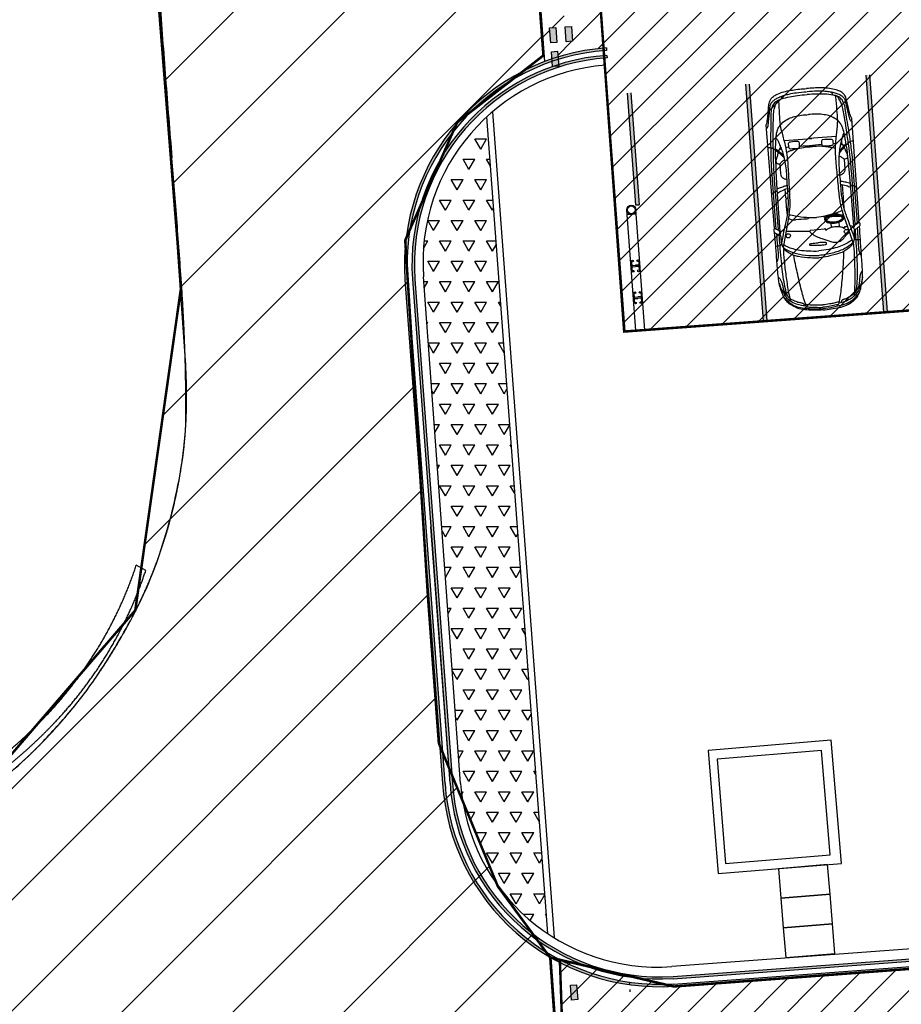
# Model space of a CAD drawing. Header units: millimetres. Extents: x 573132 to 957048, y 21042 to 318066.
# Tile 384 of 425: x 798397 to 816224, y 194707 to 214611. Entities that reach past the tile are written whole.
import ezdxf

# ---------------------------------------------------------------- set-up
doc = ezdxf.new("R2010")
doc.units = ezdxf.units.MM
doc.header["$LTSCALE"] = 2000
doc.linetypes.add('ECL-001', pattern=[100, 50, 0, 50])
for name, color, linetype in [('_NIBSC_A site plan', 7, 'Continuous'), ('_NIBSC_A-kerb', 7, 'Continuous'), ('_NIBSC_A_parking-bays', 7, 'Continuous'), ('_NIBSC_FM trees 3metre zone', 210, 'Continuous'), ('cad-block.com', 7, 'Continuous'), ('Cars', 7, 'Continuous'), ('Give way road marking', 7, 'Continuous')]:
    doc.layers.add(name, color=color, linetype=linetype)

# ---------------------------------------------------------------- blocks, each defined once
blk = doc.blocks.new('A$C242571DA')
for p, q in [((1638, 1619), (1625, 1632)), ((1625, 1632), (1660, 1632)), ((1638, 1619), (2503, 1619)), ((1660, 1548), (1638, 1619)), ((1660, 1632), (1714, 1733)), ((1682, 1652), (2695, 1655)), ((1700, 1699), (2985, 1696)), ((1714, 1733), (3817, 1740)), ((2503, 1619), (2862, 1608)), ((1317, 1580), (1910, 1425)), ((1644, 1489), (1610, 1020)), ((2312, 1454), (2501, 1457)), ((3007, 1527), (2808, 1525)), ((3475, 1401), (3475, 843)), ((4315, 1398), (4377, 1370)), ((1626, 1007), (1633, 720)), ((3475, 346), (3475, 904)), ((1740, 585), (1649, 587)), ((1746, 421), (1649, 421)), ((1317, 167), (1910, 322)), ((2312, 292), (2501, 290)), ((3007, 220), (2808, 222)), ((4315, 349), (4377, 376)), ((1638, 128), (1625, 115)), ((1625, 115), (1660, 115)), ((1660, 199), (1638, 128)), ((1638, 128), (2503, 128)), ((1660, 115), (1714, 14)), ((1682, 95), (2695, 91)), ((1700, 47), (2985, 51)), ((1714, 14), (3817, 7)), ((2503, 128), (2862, 139))]:
    blk.add_line(p, q)
for centre in [(1546, 1463), (1546, 284)]:
    blk.add_ellipse(centre, major_axis=(0, 42.9), ratio=0.983266, start_param=4.712389, end_param=10.995574)
for points, knots in [([(0, 873), (0, 928), (16, 1089), (26, 1310), (121, 1476), (189, 1569), (273, 1623), (370, 1666), (483, 1695), (561, 1715), (605, 1716)], [0, 0, 0, 0, 0.16039, 0.479033, 0.632967, 0.722015, 0.817474, 0.927562, 1.03733, 1.167094, 1.167094, 1.167094, 1.167094]), ([(311, 1637), (282, 1614), (230, 1570), (149, 1486), (85, 1361), (60, 1219), (33, 1054), (25, 945), (25, 873)], [0, 0, 0, 0, 0.1095129, 0.2035347, 0.3452507, 0.5161382, 0.6275464, 0.8383798, 0.8383798, 0.8383798, 0.8383798]), ([(605, 1716), (546, 1714), (449, 1665), (321, 1611), (225, 1521), (147, 1391), (122, 1275), (114, 1209)], [0, 0, 0, 0, 0.1772572, 0.3124951, 0.4151678, 0.5597243, 0.7575412, 0.7575412, 0.7575412, 0.7575412]), ([(427, 1657), (429, 1647), (427, 1625), (400, 1617), (368, 1594), (328, 1565), (272, 1524), (237, 1452), (196, 1377), (184, 1315), (170, 1280), (157, 1254), (133, 1244), (119, 1243)], [0, 0, 0, 0, 0.0304541, 0.0502818, 0.0786089, 0.1479133, 0.1986294, 0.2831705, 0.3780326, 0.4523267, 0.4667809, 0.4902599, 0.5347198, 0.5347198, 0.5347198, 0.5347198]), ([(324, 1558), (345, 1572), (400, 1585), (516, 1607), (680, 1626), (885, 1636), (1117, 1642), (1346, 1644), (1505, 1645), (1574, 1646)], [0, 0, 0, 0, 0.076148, 0.165903, 0.355672, 0.569871, 0.782325, 1.050047, 1.257936, 1.257936, 1.257936, 1.257936]), ([(723, 1727), (721, 1715), (694, 1690), (643, 1672), (574, 1655), (508, 1647), (455, 1635), (429, 1627), (417, 1624)], [0, 0, 0, 0, 0.034703, 0.0959761, 0.1659336, 0.2471559, 0.2929944, 0.3295918, 0.3295918, 0.3295918, 0.3295918]), ([(605, 1716), (642, 1723), (789, 1729), (1039, 1732), (1344, 1730), (1542, 1733), (1634, 1734)], [0, 0, 0, 0, 0.114897, 0.437061, 0.754269, 1.029686, 1.029686, 1.029686, 1.029686]), ([(1044, 1729), (1049, 1718), (1081, 1704), (1139, 1688), (1238, 1686), (1395, 1691), (1522, 1692), (1601, 1693)], [0, 0, 0, 0, 0.0364992, 0.0923739, 0.1867837, 0.3273982, 0.5667068, 0.5667068, 0.5667068, 0.5667068]), ([(1555, 1618), (1528, 1618), (1473, 1620), (1393, 1609), (1318, 1591), (1249, 1545), (1201, 1467), (1143, 1386), (1105, 1240), (1076, 1072), (1056, 932), (1056, 873)], [0, 0, 0, 0, 0.082256, 0.165174, 0.241383, 0.30939, 0.405348, 0.511507, 0.603349, 0.843635, 1.017671, 1.017671, 1.017671, 1.017671]), ([(1357, 1732), (1357, 1713), (1360, 1679), (1364, 1630), (1383, 1614), (1391, 1607)], [0, 0, 0, 0, 1.462159, 2.651105, 3.386321, 3.386321, 3.386321, 3.386321]), ([(3536, 1563), (3520, 1551), (3484, 1526), (3408, 1511), (3323, 1473), (3208, 1445), (3073, 1422), (2867, 1405), (2626, 1413), (2397, 1411), (2201, 1417), (2001, 1438), (1732, 1526), (1528, 1579), (1408, 1611)], [0, 0, 0, 0, 0.05975, 0.126928, 0.230034, 0.336675, 0.482225, 0.641324, 0.954906, 1.203173, 1.330375, 1.542773, 1.802261, 2.175545, 2.175545, 2.175545, 2.175545]), ([(1574, 1646), (1573, 1638), (1574, 1622), (1560, 1619), (1555, 1618)], [0, 0, 0, 0, 0.02274132, 0.03717479, 0.03717479, 0.03717479, 0.03717479]), ([(1714, 1733), (1708, 1738), (1683, 1753), (1629, 1741), (1606, 1691), (1562, 1652), (1594, 1610), (1628, 1608), (1638, 1619)], [0, 0, 0, 0, 0.024864, 0.0846267, 0.1362471, 0.1900683, 0.2245199, 0.2681841, 0.2681841, 0.2681841, 0.2681841]), ([(2415, 1735), (2425, 1723), (2447, 1699), (2461, 1658), (2468, 1629), (2468, 1616)], [1.808086, 1.808086, 1.808086, 1.808086, 2.918874, 4.131288, 5.10151, 5.10151, 5.10151, 5.10151]), ([(2424, 1619), (2442, 1590), (2464, 1519), (2495, 1451), (2502, 1411)], [0, 0, 0, 0, 0.1000351, 0.2184418, 0.2184418, 0.2184418, 0.2184418]), ([(2508, 1618), (2521, 1588), (2537, 1527), (2560, 1458), (2563, 1421), (2564, 1411)], [0, 0, 0, 0, 2.528586, 4.711885, 5.408215, 5.408215, 5.408215, 5.408215]), ([(2695, 1655), (2830, 1655), (3041, 1651), (3351, 1631), (3527, 1623), (3627, 1612)], [0, 0, 0, 0, 0.4042759, 0.6333827, 0.9326252, 0.9326252, 0.9326252, 0.9326252]), ([(2862, 1608), (2921, 1607), (3047, 1601), (3191, 1602), (3357, 1584), (3498, 1571), (3623, 1549), (3664, 1533)], [0, 0, 0, 0, 0.1783018, 0.3787173, 0.431954, 0.6762374, 0.8077184, 0.8077184, 0.8077184, 0.8077184]), ([(2985, 1696), (3051, 1696), (3172, 1691), (3367, 1678), (3575, 1664), (3788, 1644), (3968, 1628), (4104, 1617), (4204, 1578), (4272, 1519), (4301, 1452), (4342, 1305), (4362, 1111), (4367, 937), (4367, 873)], [0, 0, 0, 0, 0.198873, 0.363323, 0.587433, 0.823543, 1.004622, 1.129816, 1.230113, 1.320655, 1.388577, 1.443334, 1.771447, 1.958652, 1.958652, 1.958652, 1.958652]), ([(3248, 1545), (3227, 1550), (3176, 1562), (3114, 1593), (3053, 1605), (3010, 1579), (3010, 1545), (3010, 1516), (3034, 1500), (3053, 1465), (3079, 1444), (3084, 1424)], [0, 0, 0, 0, 0.0655106, 0.1550445, 0.2094604, 0.2438604, 0.287164, 0.3001388, 0.3275984, 0.3616951, 0.4200969, 0.4200969, 0.4200969, 0.4200969]), ([(3357, 1739), (3355, 1719), (3361, 1678), (3324, 1632), (3255, 1544), (3187, 1476), (3125, 1432)], [0, 0, 0, 0, 0.0597371, 0.1139981, 0.1672498, 0.3938869, 0.3938869, 0.3938869, 0.3938869]), ([(3627, 1612), (3702, 1609), (3826, 1597), (3991, 1583), (4112, 1562), (4212, 1523), (4290, 1488), (4301, 1448)], [0, 0, 0, 0, 0.2277977, 0.3719478, 0.4996814, 0.5863441, 0.709615, 0.709615, 0.709615, 0.709615]), ([(3745, 1737), (3749, 1730), (3764, 1717), (3811, 1699), (3895, 1687), (4003, 1663), (4108, 1649), (4196, 1638), (4259, 1603), (4302, 1550), (4340, 1484), (4365, 1408), (4390, 1324), (4398, 1267), (4402, 1235)], [0, 0, 0, 0, 0.0219205, 0.0572122, 0.1522539, 0.2718866, 0.3894011, 0.4710097, 0.5346344, 0.5986698, 0.6733118, 0.758696, 0.8351341, 0.9293726, 0.9293726, 0.9293726, 0.9293726]), ([(3817, 1740), (3833, 1730), (3883, 1718), (3973, 1695), (4085, 1680), (4194, 1663), (4281, 1644), (4344, 1598), (4390, 1540), (4427, 1449), (4458, 1337), (4476, 1233), (4478, 1175), (4479, 1162)], [0, 0, 0, 0, 0.056668, 0.14946, 0.28161, 0.392935, 0.481686, 0.542967, 0.622845, 0.69797, 0.833643, 0.965665, 1.00577, 1.00577, 1.00577, 1.00577]), ([(1317, 1580), (1228, 1586), (1036, 1585), (741, 1573), (486, 1553), (333, 1534), (283, 1528)], [0, 0, 0, 0, 0.269375, 0.574535, 0.885339, 1.036319, 1.036319, 1.036319, 1.036319]), ([(1317, 1580), (1297, 1556), (1248, 1494), (1178, 1350), (1124, 1137), (1106, 965), (1106, 873)], [0, 0, 0, 0, 0.0947759, 0.2311242, 0.4700259, 0.7400315, 0.7400315, 0.7400315, 0.7400315]), ([(1373, 1563), (1357, 1545), (1322, 1490), (1277, 1386), (1233, 1244), (1211, 1069), (1197, 942), (1197, 873)], [0, 0, 0, 0, 0.0708922, 0.1925846, 0.3348457, 0.5072814, 0.7109928, 0.7109928, 0.7109928, 0.7109928]), ([(1898, 1426), (1889, 1421), (1871, 1397), (1856, 1345), (1868, 1234), (1864, 1132), (1863, 1038), (1877, 1022), (1885, 1016)], [0, 0, 0, 0, 0.842998, 2.122875, 3.997599, 9.174838, 10.012722, 10.751336, 10.751336, 10.751336, 10.751336]), ([(1970, 1407), (1960, 1370), (1927, 1259), (1891, 1078), (1874, 933), (1874, 864)], [0, 0, 0, 0, 0.1139079, 0.3411539, 0.543502, 0.543502, 0.543502, 0.543502]), ([(1910, 1425), (1933, 1419), (1996, 1408), (2094, 1386), (2212, 1377), (2419, 1367), (2705, 1366), (3033, 1354), (3316, 1371), (3559, 1416), (3789, 1462), (4029, 1453), (4196, 1455), (4293, 1448), (4301, 1448)], [0, 0, 0, 0, 0.073325, 0.188896, 0.303039, 0.425821, 0.811242, 1.159737, 1.41058, 1.660623, 1.899627, 2.11145, 2.377727, 2.401703, 2.401703, 2.401703, 2.401703]), ([(1997, 1450), (2040, 1455), (2127, 1452), (2220, 1454), (2287, 1457), (2306, 1434), (2313, 1420), (2316, 1414)], [0, 0, 0, 0, 3.267856, 6.568708, 7.399663, 8.099385, 8.621705, 8.621705, 8.621705, 8.621705]), ([(2808, 1525), (2792, 1525), (2752, 1520), (2711, 1473), (2690, 1431), (2691, 1410)], [0, 0, 0, 0, 0.0486628, 0.1144515, 0.1777721, 0.1777721, 0.1777721, 0.1777721]), ([(3319, 1587), (3303, 1568), (3257, 1517), (3207, 1467), (3171, 1440)], [0, 0, 0, 0, 1.868162, 5.271297, 5.271297, 5.271297, 5.271297]), ([(3275, 1533), (3288, 1528), (3300, 1505), (3308, 1482), (3312, 1473)], [0, 0, 0, 0, 0.983949, 1.771691, 1.771691, 1.771691, 1.771691]), ([(3372, 1495), (3354, 1497), (3316, 1495), (3292, 1526), (3275, 1533)], [0, 0, 0, 0, 0.0535488, 0.1060573, 0.1060573, 0.1060573, 0.1060573]), ([(3664, 1533), (3687, 1526), (3735, 1502), (3817, 1445), (3884, 1343), (3925, 1240), (3937, 1177), (3940, 1158)], [0, 0, 0, 0, 0.0720749, 0.1581284, 0.2958089, 0.4262456, 0.4842292, 0.4842292, 0.4842292, 0.4842292]), ([(114, 1209), (103, 1207), (84, 1188), (76, 1122), (68, 1017), (53, 925), (53, 873)], [0, 0, 0, 0, 0.0314754, 0.0702057, 0.1915753, 0.3439346, 0.3439346, 0.3439346, 0.3439346]), ([(136, 1213), (139, 1212), (138, 1193), (133, 1168), (119, 1112), (116, 1059), (109, 975), (102, 920), (102, 873)], [0, 0, 0, 0, 0.0114788, 0.0403472, 0.0875838, 0.1755608, 0.1991501, 0.3369659, 0.3369659, 0.3369659, 0.3369659]), ([(114, 1209), (215, 1239), (443, 1285), (788, 1339), (1030, 1371), (1146, 1379)], [0, 0, 0, 0, 0.317374, 0.69576, 1.04714, 1.04714, 1.04714, 1.04714]), ([(3232, 1368), (3241, 1356), (3253, 1316), (3272, 1241), (3298, 1128), (3311, 975), (3311, 858), (3312, 794)], [0, 0, 0, 0, 0.0451009, 0.1211996, 0.2308505, 0.385263, 0.5739042, 0.5739042, 0.5739042, 0.5739042]), ([(3295, 1175), (3295, 1207), (3300, 1250), (3298, 1304), (3326, 1329), (3364, 1321), (3399, 1329), (3422, 1316), (3431, 1298), (3439, 1234), (3440, 1174), (3435, 1112), (3419, 1102), (3396, 1099), (3363, 1101), (3331, 1097), (3299, 1108), (3297, 1140), (3295, 1161), (3295, 1175)], [0, 0, 0, 0, 0.0969044, 0.1295913, 0.1506192, 0.1985921, 0.2360698, 0.2557908, 0.2719711, 0.2929882, 0.44406, 0.4519132, 0.4720918, 0.4918599, 0.5228758, 0.5707096, 0.5892096, 0.6145759, 0.654681, 0.654681, 0.654681, 0.654681]), ([(4402, 1235), (4412, 1185), (4422, 1066), (4424, 946), (4424, 878)], [0, 0, 0, 0, 0.1502861, 0.3522699, 0.3522699, 0.3522699, 0.3522699]), ([(1311, 873), (1311, 902), (1309, 951), (1315, 1002), (1314, 1039), (1332, 1045), (1346, 1044), (1357, 1029), (1359, 970), (1362, 918), (1363, 873)], [0, 0, 0, 0, 0.0857277, 0.1381048, 0.1641986, 0.1769751, 0.1890325, 0.2028129, 0.2286049, 0.3592554, 0.3592554, 0.3592554, 0.3592554]), ([(1626, 1007), (1623, 1013), (1603, 1029), (1559, 995), (1523, 952), (1480, 878), (1431, 774), (1385, 658), (1344, 551), (1343, 462), (1380, 387), (1428, 330), (1480, 295), (1510, 257), (1525, 233), (1528, 222)], [0, 0, 0, 0, 0.527288, 1.647451, 3.487558, 5.099073, 7.968657, 12.238313, 14.475187, 16.613757, 18.744202, 20.639343, 22.223389, 23.452731, 24.286529, 24.286529, 24.286529, 24.286529]), ([(3339, 1099), (3339, 1095), (3336, 1011), (3333, 926), (3330, 846)], [11.235438, 11.235438, 11.235438, 11.235438, 11.552536, 17.586883, 17.586883, 17.586883, 17.586883]), ([(3940, 1158), (3950, 1111), (3964, 1016), (3960, 921), (3960, 873)], [0, 0, 0, 0, 0.140379, 0.2808468, 0.2808468, 0.2808468, 0.2808468]), ([(0, 873), (0, 819), (16, 658), (26, 437), (121, 270), (189, 178), (273, 124), (370, 80), (483, 52), (561, 32), (605, 31)], [0, 0, 0, 0, 0.16039, 0.479033, 0.632967, 0.722015, 0.817474, 0.927562, 1.03733, 1.167094, 1.167094, 1.167094, 1.167094]), ([(311, 109), (282, 133), (230, 177), (149, 261), (85, 385), (60, 528), (33, 692), (25, 802), (25, 873)], [0, 0, 0, 0, 0.1095129, 0.2035347, 0.3452507, 0.5161382, 0.6275464, 0.8383798, 0.8383798, 0.8383798, 0.8383798]), ([(114, 538), (103, 540), (84, 559), (76, 625), (68, 729), (53, 822), (53, 873)], [0, 0, 0, 0, 0.0314754, 0.0702057, 0.1915753, 0.3439346, 0.3439346, 0.3439346, 0.3439346]), ([(136, 534), (139, 535), (138, 553), (133, 578), (119, 635), (116, 688), (109, 772), (102, 827), (102, 873)], [0, 0, 0, 0, 0.0114788, 0.0403472, 0.0875838, 0.1755608, 0.1991501, 0.3369659, 0.3369659, 0.3369659, 0.3369659]), ([(1555, 129), (1528, 129), (1473, 126), (1393, 138), (1318, 156), (1249, 201), (1201, 280), (1143, 361), (1105, 506), (1076, 674), (1056, 814), (1056, 873)], [0, 0, 0, 0, 0.082256, 0.165174, 0.241383, 0.30939, 0.405348, 0.511507, 0.603349, 0.843635, 1.017671, 1.017671, 1.017671, 1.017671]), ([(1317, 167), (1297, 191), (1248, 252), (1178, 396), (1124, 609), (1106, 782), (1106, 873)], [0, 0, 0, 0, 0.0947759, 0.2311242, 0.4700259, 0.7400315, 0.7400315, 0.7400315, 0.7400315]), ([(1373, 184), (1357, 202), (1322, 257), (1277, 361), (1233, 503), (1211, 677), (1197, 804), (1197, 873)], [0, 0, 0, 0, 0.0708922, 0.1925846, 0.3348457, 0.5072814, 0.7109928, 0.7109928, 0.7109928, 0.7109928]), ([(1311, 873), (1311, 844), (1309, 796), (1315, 745), (1314, 707), (1332, 702), (1346, 703), (1357, 718), (1359, 777), (1362, 829), (1363, 873)], [0, 0, 0, 0, 0.0857277, 0.1381048, 0.1641986, 0.1769751, 0.1890325, 0.2028129, 0.2286049, 0.3592554, 0.3592554, 0.3592554, 0.3592554]), ([(1970, 339), (1960, 377), (1927, 488), (1893, 663), (1874, 802), (1874, 864)], [0, 0, 0, 0, 0.1139079, 0.3411539, 0.5260188, 0.5260188, 0.5260188, 0.5260188]), ([(2985, 51), (3051, 51), (3172, 56), (3367, 69), (3575, 82), (3788, 103), (3968, 119), (4104, 130), (4204, 169), (4272, 227), (4301, 295), (4342, 441), (4362, 636), (4367, 810), (4367, 873)], [0, 0, 0, 0, 0.198873, 0.363323, 0.587433, 0.823543, 1.004622, 1.129816, 1.230113, 1.320655, 1.388577, 1.443334, 1.771447, 1.958652, 1.958652, 1.958652, 1.958652]), ([(3232, 379), (3241, 391), (3253, 431), (3272, 506), (3298, 619), (3311, 772), (3311, 888), (3312, 952)], [0, 0, 0, 0, 0.0451009, 0.1211996, 0.2308505, 0.385263, 0.5739042, 0.5739042, 0.5739042, 0.5739042]), ([(3339, 648), (3339, 652), (3336, 736), (3333, 820), (3330, 901)], [11.235438, 11.235438, 11.235438, 11.235438, 11.552536, 17.586883, 17.586883, 17.586883, 17.586883]), ([(3940, 589), (3950, 636), (3964, 730), (3960, 826), (3960, 873)], [0, 0, 0, 0, 0.140379, 0.2808468, 0.2808468, 0.2808468, 0.2808468]), ([(4402, 512), (4412, 561), (4422, 681), (4424, 800), (4424, 869)], [0, 0, 0, 0, 0.1502861, 0.3522699, 0.3522699, 0.3522699, 0.3522699]), ([(1639, 326), (1635, 324), (1629, 318), (1613, 315), (1612, 324), (1613, 330), (1619, 338), (1629, 346), (1638, 366), (1649, 405), (1656, 473), (1656, 543), (1645, 611), (1623, 651), (1615, 684), (1598, 691), (1604, 697), (1610, 700), (1619, 699), (1626, 701), (1638, 699), (1633, 713), (1633, 720)], [0, 0, 0, 0, 0.0138597, 0.0278304, 0.0329137, 0.0379971, 0.0465756, 0.0592704, 0.0762214, 0.1105991, 0.1789801, 0.2766959, 0.3173629, 0.3800771, 0.4110544, 0.4160421, 0.4210284, 0.4277212, 0.4387433, 0.4448131, 0.4508005, 0.4694463, 0.4694463, 0.4694463, 0.4694463]), ([(1740, 585), (1738, 572), (1750, 644), (1766, 664), (1792, 700), (1821, 710), (1853, 704), (1874, 668), (1905, 623), (1916, 557), (1915, 484), (1906, 418), (1885, 363), (1859, 329), (1831, 318), (1811, 323), (1792, 329), (1778, 350), (1753, 386), (1738, 466), (1729, 497), (1742, 598), (1740, 585)], [0, 0, 0, 0, 0.03969, 0.089634, 0.13125, 0.1542862, 0.1797268, 0.2207266, 0.2680991, 0.3447665, 0.4095645, 0.4843001, 0.541515, 0.5817687, 0.6060665, 0.6262474, 0.6436722, 0.6634686, 0.6988791, 0.7758465, 0.8696394, 0.907731, 0.907731, 0.907731, 0.907731]), ([(1765, 587), (1766, 591), (1766, 595), (1769, 606), (1770, 611), (1773, 627), (1776, 633), (1780, 642), (1782, 645), (1786, 651), (1787, 653), (1793, 660), (1797, 666), (1804, 674), (1807, 676), (1811, 679), (1813, 680), (1817, 682), (1819, 683), (1824, 683), (1828, 683), (1832, 682), (1834, 682), (1836, 680), (1838, 679), (1842, 674), (1845, 670), (1850, 662), (1853, 657), (1859, 647), (1862, 643), (1868, 633), (1871, 627), (1877, 616), (1879, 610), (1883, 597), (1884, 591), (1888, 571), (1890, 556), (1891, 527), (1891, 513), (1889, 470), (1885, 441), (1874, 404), (1871, 394), (1863, 379), (1861, 373), (1854, 364), (1851, 359), (1845, 353), (1842, 350), (1836, 346), (1833, 345), (1829, 345), (1828, 345), (1825, 345), (1823, 345), (1818, 346), (1815, 347), (1811, 349), (1809, 349), (1808, 350), (1808, 350), (1807, 351), (1807, 352), (1805, 354), (1803, 356), (1800, 361), (1798, 364), (1795, 368), (1793, 370), (1789, 377), (1787, 381), (1782, 389), (1780, 394), (1777, 403), (1775, 408), (1771, 423), (1768, 434), (1765, 450), (1764, 456), (1761, 467), (1760, 471), (1758, 484), (1757, 493), (1758, 511), (1758, 516), (1759, 528), (1759, 534), (1761, 554), (1763, 571), (1764, 581), (1765, 583), (1765, 585), (1765, 585), (1765, 586), (1765, 587), (1765, 587)], [0.497033, 0.497033, 0.497033, 0.497033, 0.723444, 0.723444, 0.974636, 0.974636, 1.50964, 1.50964, 2.044645, 2.044645, 2.271061, 2.271061, 2.862376, 2.862376, 3.217654, 3.217654, 3.537253, 3.537253, 3.856852, 3.856852, 4.368613, 4.368613, 4.584627, 4.584627, 4.99269, 4.99269, 5.400753, 5.400753, 5.808816, 5.808816, 6.216879, 6.216879, 6.778716, 6.778716, 7.350371, 7.350371, 7.922025, 7.922025, 9.065335, 9.065335, 10.208644, 10.208644, 12.495263, 12.495263, 13.409896, 13.409896, 13.929088, 13.929088, 14.44828, 14.44828, 14.909885, 14.909885, 15.371489, 15.371489, 15.62524, 15.62524, 15.87899, 15.87899, 16.120875, 16.120875, 16.36276, 16.36276, 16.51635, 16.51635, 16.669941, 16.669941, 16.921521, 16.921521, 17.136676, 17.136676, 17.351831, 17.351831, 17.782142, 17.782142, 18.204974, 18.204974, 18.627807, 18.627807, 19.473473, 19.473473, 19.978923, 19.978923, 20.484372, 20.484372, 21.475119, 21.475119, 21.859144, 21.859144, 22.162884, 22.162884, 22.770362, 22.770362, 22.900493, 22.900493, 22.951221, 22.951221, 22.964298, 22.964298, 22.964298, 22.964298]), ([(1864, 379), (1863, 384), (1858, 414), (1867, 502), (1865, 581), (1864, 639)], [1.749253, 1.749253, 1.749253, 1.749253, 2.122875, 3.997599, 8.307432, 8.307432, 8.307432, 8.307432]), ([(1863, 686), (1864, 694), (1865, 711), (1877, 724), (1885, 731)], [9.436432, 9.436432, 9.436432, 9.436432, 10.012722, 10.751336, 10.751336, 10.751336, 10.751336]), ([(3295, 572), (3295, 539), (3300, 497), (3298, 443), (3326, 418), (3364, 426), (3399, 417), (3422, 431), (3431, 449), (3439, 513), (3440, 572), (3435, 635), (3419, 645), (3396, 648), (3363, 646), (3331, 650), (3299, 639), (3297, 606), (3295, 586), (3295, 572)], [0, 0, 0, 0, 0.0969044, 0.1295913, 0.1506192, 0.1985921, 0.2360698, 0.2557908, 0.2719711, 0.2929882, 0.44406, 0.4519132, 0.4720918, 0.4918599, 0.5228758, 0.5707096, 0.5892096, 0.6145759, 0.654681, 0.654681, 0.654681, 0.654681]), ([(605, 31), (546, 32), (449, 82), (321, 136), (225, 226), (147, 356), (122, 472), (114, 538)], [0, 0, 0, 0, 0.1772572, 0.3124951, 0.4151678, 0.5597243, 0.7575412, 0.7575412, 0.7575412, 0.7575412]), ([(114, 538), (215, 508), (443, 462), (788, 408), (1030, 376), (1146, 368)], [0, 0, 0, 0, 0.317374, 0.69576, 1.04714, 1.04714, 1.04714, 1.04714]), ([(427, 90), (429, 100), (427, 122), (400, 130), (368, 153), (328, 182), (272, 223), (237, 295), (196, 370), (184, 432), (170, 467), (157, 493), (133, 502), (119, 504)], [0, 0, 0, 0, 0.0304541, 0.0502818, 0.0786089, 0.1479133, 0.1986294, 0.2831705, 0.3780326, 0.4523267, 0.4667809, 0.4902599, 0.5347198, 0.5347198, 0.5347198, 0.5347198]), ([(3664, 214), (3687, 221), (3735, 244), (3817, 302), (3884, 404), (3925, 507), (3937, 570), (3940, 589)], [0, 0, 0, 0, 0.0720749, 0.1581284, 0.2958089, 0.4262456, 0.4842292, 0.4842292, 0.4842292, 0.4842292]), ([(3745, 10), (3749, 17), (3764, 30), (3811, 48), (3895, 60), (4003, 84), (4108, 98), (4196, 108), (4259, 144), (4302, 197), (4340, 263), (4365, 339), (4390, 422), (4398, 480), (4402, 512)], [0, 0, 0, 0, 0.0219205, 0.0572122, 0.1522539, 0.2718866, 0.3894011, 0.4710097, 0.5346344, 0.5986698, 0.6733118, 0.758696, 0.8351341, 0.9293726, 0.9293726, 0.9293726, 0.9293726]), ([(3817, 7), (3833, 17), (3883, 29), (3973, 52), (4085, 66), (4194, 84), (4281, 102), (4344, 149), (4390, 206), (4427, 298), (4458, 410), (4476, 513), (4478, 572), (4479, 585)], [0, 0, 0, 0, 0.056668, 0.14946, 0.28161, 0.392935, 0.481686, 0.542967, 0.622845, 0.69797, 0.833643, 0.965665, 1.00577, 1.00577, 1.00577, 1.00577]), ([(1317, 167), (1228, 161), (1036, 162), (741, 174), (486, 193), (333, 212), (283, 218)], [0, 0, 0, 0, 0.269375, 0.574535, 0.885339, 1.036319, 1.036319, 1.036319, 1.036319]), ([(3536, 184), (3520, 196), (3484, 221), (3408, 236), (3323, 274), (3208, 302), (3073, 325), (2867, 342), (2626, 334), (2397, 336), (2201, 330), (2001, 309), (1732, 221), (1528, 168), (1408, 136)], [0, 0, 0, 0, 0.05975, 0.126928, 0.230034, 0.336675, 0.482225, 0.641324, 0.954906, 1.203173, 1.330375, 1.542773, 1.802261, 2.175545, 2.175545, 2.175545, 2.175545]), ([(1898, 321), (1889, 326), (1881, 337), (1875, 348), (1874, 350)], [0, 0, 0, 0, 0.8429982, 0.9626806, 0.9626806, 0.9626806, 0.9626806]), ([(1910, 322), (1933, 328), (1996, 339), (2094, 361), (2212, 370), (2419, 380), (2705, 380), (3033, 393), (3316, 376), (3559, 331), (3789, 285), (4029, 294), (4196, 292), (4293, 299), (4301, 299)], [0, 0, 0, 0, 0.073325, 0.188896, 0.303039, 0.425821, 0.811242, 1.159737, 1.41058, 1.660623, 1.899627, 2.11145, 2.377727, 2.401703, 2.401703, 2.401703, 2.401703]), ([(1997, 296), (2040, 292), (2127, 295), (2220, 292), (2287, 290), (2306, 312), (2313, 327), (2316, 333)], [0, 0, 0, 0, 3.267856, 6.568708, 7.399663, 8.099385, 8.621705, 8.621705, 8.621705, 8.621705]), ([(2424, 128), (2442, 157), (2464, 228), (2495, 296), (2502, 335)], [0, 0, 0, 0, 0.1000351, 0.2184418, 0.2184418, 0.2184418, 0.2184418]), ([(2508, 128), (2521, 159), (2537, 220), (2560, 288), (2563, 326), (2564, 335)], [0, 0, 0, 0, 2.528586, 4.711885, 5.408215, 5.408215, 5.408215, 5.408215]), ([(2808, 222), (2792, 222), (2752, 227), (2711, 274), (2690, 316), (2691, 337)], [0, 0, 0, 0, 0.0486628, 0.1144515, 0.1777721, 0.1777721, 0.1777721, 0.1777721]), ([(2862, 139), (2921, 139), (3047, 146), (3191, 145), (3357, 163), (3498, 176), (3623, 197), (3664, 214)], [0, 0, 0, 0, 0.1783018, 0.3787173, 0.431954, 0.6762374, 0.8077184, 0.8077184, 0.8077184, 0.8077184]), ([(3248, 202), (3227, 196), (3176, 185), (3114, 154), (3053, 141), (3010, 168), (3010, 201), (3010, 231), (3034, 247), (3053, 282), (3079, 303), (3084, 322)], [0, 0, 0, 0, 0.0655106, 0.1550445, 0.2094604, 0.2438604, 0.287164, 0.3001388, 0.3275984, 0.3616951, 0.4200969, 0.4200969, 0.4200969, 0.4200969]), ([(3357, 7), (3355, 28), (3361, 69), (3324, 115), (3255, 203), (3187, 271), (3125, 315)], [0, 0, 0, 0, 0.0597371, 0.1139981, 0.1672498, 0.3938869, 0.3938869, 0.3938869, 0.3938869]), ([(3319, 160), (3303, 179), (3257, 230), (3207, 280), (3171, 307)], [0, 0, 0, 0, 1.868162, 5.271297, 5.271297, 5.271297, 5.271297]), ([(3275, 214), (3288, 218), (3300, 242), (3308, 264), (3312, 274)], [0, 0, 0, 0, 0.983949, 1.771691, 1.771691, 1.771691, 1.771691]), ([(3372, 251), (3354, 250), (3316, 252), (3292, 221), (3275, 214)], [0, 0, 0, 0, 0.0535488, 0.1060573, 0.1060573, 0.1060573, 0.1060573]), ([(3627, 135), (3702, 138), (3826, 150), (3991, 164), (4112, 184), (4212, 224), (4290, 259), (4301, 299)], [0, 0, 0, 0, 0.2277977, 0.3719478, 0.4996814, 0.5863441, 0.709615, 0.709615, 0.709615, 0.709615]), ([(324, 189), (345, 175), (400, 162), (516, 140), (680, 121), (885, 111), (1117, 105), (1346, 103), (1505, 102), (1574, 101)], [0, 0, 0, 0, 0.076148, 0.165903, 0.355672, 0.569871, 0.782325, 1.050047, 1.257936, 1.257936, 1.257936, 1.257936]), ([(723, 20), (721, 32), (694, 57), (643, 75), (574, 91), (508, 100), (455, 112), (429, 119), (417, 123)], [0, 0, 0, 0, 0.034703, 0.0959761, 0.1659336, 0.2471559, 0.2929944, 0.3295918, 0.3295918, 0.3295918, 0.3295918]), ([(605, 31), (642, 23), (789, 18), (1039, 15), (1344, 17), (1542, 14), (1634, 13)], [0, 0, 0, 0, 0.114897, 0.437061, 0.754269, 1.029686, 1.029686, 1.029686, 1.029686]), ([(1044, 18), (1049, 29), (1081, 43), (1139, 59), (1238, 61), (1395, 55), (1522, 54), (1601, 54)], [0, 0, 0, 0, 0.0364992, 0.0923739, 0.1867837, 0.3273982, 0.5667068, 0.5667068, 0.5667068, 0.5667068]), ([(1357, 15), (1357, 34), (1360, 68), (1364, 116), (1383, 133), (1391, 140)], [0, 0, 0, 0, 1.462159, 2.651105, 3.386321, 3.386321, 3.386321, 3.386321]), ([(1574, 101), (1573, 109), (1574, 125), (1560, 128), (1555, 129)], [0, 0, 0, 0, 0.02274132, 0.03717479, 0.03717479, 0.03717479, 0.03717479]), ([(1714, 14), (1708, 9), (1683, -6), (1629, 6), (1606, 55), (1562, 94), (1594, 137), (1628, 138), (1638, 128)], [0, 0, 0, 0, 0.024864, 0.0846267, 0.1362471, 0.1900683, 0.2245199, 0.2681841, 0.2681841, 0.2681841, 0.2681841]), ([(2415, 12), (2425, 24), (2447, 48), (2461, 89), (2468, 118), (2468, 131)], [1.808086, 1.808086, 1.808086, 1.808086, 2.918874, 4.131288, 5.10151, 5.10151, 5.10151, 5.10151]), ([(2695, 91), (2830, 92), (3041, 95), (3351, 116), (3527, 124), (3627, 135)], [0, 0, 0, 0, 0.4042759, 0.6333827, 0.9326252, 0.9326252, 0.9326252, 0.9326252])]:
    blk.add_open_spline(points, degree=3, knots=knots)
for points in [[(283, 1528), (268, 1525), (251, 1528), (235, 1528)], [(3332, 1378), (3334, 1360), (3336, 1342), (3337, 1325)], [(4479, 1162), (4491, 1066), (4488, 969), (4488, 873)], [(4479, 585), (4491, 681), (4488, 777), (4488, 873)], [(3332, 369), (3334, 386), (3336, 404), (3337, 422)], [(283, 218), (268, 222), (251, 219), (235, 218)], [(1646, 253), (1648, 277), (1640, 302), (1639, 326)]]:
    blk.add_open_spline(points, degree=3)

msp = doc.modelspace()

# ---------------------------------------------------------------- hatches: boundary and pattern name
h = msp.add_hatch()
h.set_pattern_fill('ANSI31', color=252, scale=150)
h.paths.add_polyline_path([(833962, 210030), (833705, 214893), (834260, 214934), (833470, 225637), (809488, 223866), (810620, 208307)])
h = msp.add_hatch()
h.set_pattern_fill('ANSI31', color=6, scale=500)
h.set_pattern_definition([(45, (-184040.5, -58059.7), (-1122.532, 1122.532), [])])
edge = h.paths.add_edge_path()
edge.add_arc((799802, 149995), 1979, 128.4942, 137.4644)
edge.add_arc((799742, 150051), 1897, 137.4749, 149.3647)
edge.add_arc((800006, 149896), 2203, 149.3949, 159.6806)
edge.add_arc((802463, 149116), 4780, 161.1457, 173.898)
edge.add_arc((777633, 152302), 20256, 350.8819, 352.4036, ccw=False)
edge.add_line((797632, 149092), (797912, 145802))
edge.add_line((797912, 145802), (798168, 142742))
edge.add_arc((800985, 142990), 2828, 185.0256, 196.2501)
edge.add_arc((800461, 142840), 2283, 196.328, 209.5039)
edge.add_arc((800311, 142757), 2111, 209.5535, 220.3373)
edge.add_arc((800443, 142872), 2286, 220.3888, 233.5825)
edge.add_arc((800765, 143315), 2834, 233.6596, 245.3359)
edge.add_arc((800829, 143356), 2898, 244.5285, 258.2745)
edge.add_arc((800702, 142747), 2275, 258.2798, 271.3173)
edge.add_arc((800705, 142600), 2129, 271.3175, 281.2854)
edge.add_arc((800683, 142712), 2242, 281.293, 294.1016)
edge.add_arc((800469, 143180), 2757, 294.1794, 306.5858)
edge.add_arc((800208, 143569), 3225, 306.1798, 311.5303)
edge.add_arc((800624, 143118), 2612, 311.268, 323.6387)
edge.add_arc((800912, 142904), 2253, 323.6692, 335.196)
edge.add_arc((800978, 142873), 2180, 335.218, 344.317)
edge.add_arc((800806, 142921), 2359, 344.3199, 356.7046)
edge.add_arc((800196, 142952), 2969, 356.7938, 368.8414)
edge.add_line((803130, 143408), (802964, 146152))
edge.add_line((802964, 146152), (802662, 149839))
edge.add_arc((799541, 149578), 3131, 4.7773, 9.9589)
edge.add_arc((800127, 149693), 2534, 9.6959, 22.0666)
edge.add_arc((800451, 149823), 2185, 22.0959, 33.7083)
edge.add_arc((800511, 149862), 2114, 33.7319, 42.7535)
edge.add_arc((800384, 149745), 2287, 42.7572, 55.1416)
edge.add_arc((800049, 149256), 2879, 55.2321, 67.3004)
edge.add_arc((799937, 149045), 3117, 66.8931, 72.3649)
edge.add_arc((800099, 149592), 2546, 72.1105, 84.6412)
edge.add_arc((800130, 149907), 2230, 84.6672, 94.8705)
edge.add_arc((800125, 149949), 2188, 94.8488, 105.1459)
edge.add_arc((800180, 149747), 2397, 105.1542, 117.1925)
edge.add_arc((800476, 149183), 3034, 117.2819, 128.9032)
h.paths.add_polyline_path([(805286, 132272), (807630, 130293), (808718, 128658), (809513, 126410), (809699, 124809), (809114, 106709), (807866, 104611), (806152, 104162), (798217, 103633), (798371, 101535), (797281, 101455), (798380, 87106), (807943, 87723), (807592, 92534), (808410, 92594), (809389, 92041), (809793, 91145), (810402, 83115), (809743, 81565), (808384, 80935), (803337, 80587), (803149, 83028), (796196, 82493), (796832, 74091), (798673, 74183), (799033, 69471), (811128, 70247), (810743, 74953), (817427, 69294), (820333, 70178), (819727, 72144), (820372, 73430), (819415, 79540), (817901, 79442), (816739, 80769), (816091, 86965), (820804, 87231), (820137, 96803), (815324, 96529), (814884, 102918), (815506, 103949), (814878, 110961), (814549, 111752), (814440, 112100), (814654, 120985), (815203, 122087), (815871, 129267), (817935, 132904), (819988, 134535), (822718, 135759), (825659, 136108), (841935, 135930), (841539, 140944), (822158, 141259), (817671, 142514), (813933, 145231), (812037, 148309), (810909, 153871), (812524, 156334), (812351, 161830), (810592, 163939), (809833, 165422), (809436, 170899), (810540, 173380), (810553, 173752), (810160, 179602), (808962, 181448), (808085, 183580), (807823, 187088), (808497, 189355), (809486, 190473), (809125, 195650), (808068, 197087), (806873, 199983), (806653, 202933), (806193, 210152), (807244, 212537), (808987, 213888), (808684, 217950), (806726, 219164), (805509, 221419), (805073, 224364), (798956, 224011), (799188, 223696), (800861, 219309), (801661, 209203), (800735, 202672), (797386, 198778), (791837, 197079), (785538, 196327), (786360, 186068), (793626, 186433), (797313, 185761), (799735, 184479), (801452, 182928), (803010, 180515), (803885, 177380), (804098, 175124), (805095, 159990), (804472, 158270), (803290, 157069), (801650, 156414), (791144, 155680), (792339, 140215), (793198, 137635), (794405, 136186), (796144, 134995), (799546, 134314), (802624, 133547)])
h = msp.add_hatch()
h.set_pattern_fill('ANSI31', color=252, scale=150)
h.paths.add_polyline_path([(809908, 218084, -0.070435), (808680, 218181), (809009, 213763, -0.009042), (809159, 213817), (809148, 213964), (809275, 213974), (809284, 213857, -0.053358), (810203, 214036), (810063, 215963), (809444, 215917), (809467, 215615), (809340, 215606), (809317, 215908), (809132, 215894), (809154, 215592), (809027, 215583), (809005, 215884), (808995, 216011), (810054, 216090)])
h.paths.add_polyline_path([(809480, 215437), (809503, 215135), (809376, 215126), (809353, 215428)], flags=16)
h.paths.add_polyline_path([(809168, 215414), (809190, 215112), (809063, 215103), (809041, 215404)], flags=16)
h.paths.add_polyline_path([(809516, 214957), (809538, 214655), (809411, 214646), (809389, 214948)], flags=16)
h.paths.add_polyline_path([(809204, 214934), (809226, 214632), (809099, 214622), (809076, 214924)], flags=16)
h.paths.add_polyline_path([(809552, 214477), (809574, 214175), (809447, 214166), (809425, 214467)], flags=16)
h.paths.add_polyline_path([(809239, 214454), (809262, 214152), (809135, 214142), (809112, 214444)], flags=16)
h = msp.add_hatch(color=7)
h.dxf.hatch_style = 1
h.paths.add_polyline_path([(815938, 208708), (815863, 208702), (815506, 213489), (815581, 213494)])
h = msp.add_hatch(color=7)
h.dxf.hatch_style = 1
h.paths.add_polyline_path([(813507, 208524), (813432, 208519), (813075, 213305), (813150, 213311)])
h = msp.add_hatch(color=7)
h.dxf.hatch_style = 1
h.paths.add_polyline_path([(810925, 210872), (810850, 210866), (810681, 213125), (810756, 213131)])
h = msp.add_hatch()
h.set_pattern_fill('TRIANG', color=4, scale=50)
h.paths.add_polyline_path([(807839, 212646, 0.22863), (806562, 209413), (807314, 199160, 0.021655), (807355, 198816), (808049, 197131, 0.089677), (809070, 196140)])
h = msp.add_hatch()
h.set_pattern_fill('ANSI31', color=1, scale=150)
h.set_pattern_definition([(45, (-81469.87, 12413.4), (-336.7596, 336.7596), [])])
h.paths.add_polyline_path([(861076, 209625), (834707, 207679), (835139, 202892), (832643, 202673), (832642, 202683), (825587, 202087), (826090, 196146), (811625, 195067), (809320, 195608), (809500, 190474), (830993, 192400), (830614, 196623), (833053, 196782), (833051, 196793), (835541, 196975), (835896, 192124), (862225, 194052)])
h = msp.add_hatch(color=40)
h.dxf.hatch_style = 1
h.paths.add_polyline_path([(825959, 196342), (811610, 195272), (811614, 195222), (825962, 196292)])
h = msp.add_hatch(color=40)
h.dxf.hatch_style = 1
h.paths.add_polyline_path([(825970, 196187), (811621, 195117), (811625, 195067), (825974, 196137)])
at = {"layer": '_NIBSC_A_parking-bays'}
h = msp.add_hatch(color=40, dxfattribs=at)
h.dxf.hatch_style = 1
h.paths.add_polyline_path([(809163, 213765, 0.338897), (806238, 209358), (806997, 199172, 0.414282), (811621, 195123), (811625, 195073, -0.414305), (806947, 199169), (806188, 209355, -0.339729), (809159, 213817), (809148, 213964), (809275, 213974), (809284, 213857, -0.056626), (810260, 214040), (810264, 213990, 0.057283), (809288, 213806), (809295, 213703, -0.058645), (810271, 213890), (810275, 213841, 0.412835), (806387, 209368), (807147, 199183, 0.414211), (811610, 195272), (811613, 195228, -0.415523), (807099, 199180), (806711, 204359), (806337, 209365, -0.337174), (809171, 213662)])
h = msp.add_hatch(color=40, dxfattribs=at)
h.dxf.hatch_style = 1
h.paths.add_polyline_path([(810264, 213990), (810260, 214040, 0.412851), (806188, 209354), (806238, 209358, -0.412851)])
h = msp.add_hatch(color=40, dxfattribs=at)
h.dxf.hatch_style = 1
h.paths.add_polyline_path([(810260, 214040, 0.054496), (809320, 213868), (809323, 213817, -0.055127), (810264, 213990)])
h = msp.add_hatch(color=40, dxfattribs=at)
h.dxf.hatch_style = 1
h.paths.add_polyline_path([(809199, 213777), (809195, 213829, 0.342139), (806188, 209354), (806238, 209358, -0.341336)])
h = msp.add_hatch(color=40, dxfattribs=at)
h.dxf.hatch_style = 1
h.paths.add_polyline_path([(806238, 209358, -0.338897), (809163, 213765), (809159, 213817, 0.339729), (806188, 209355), (806947, 199169, 0.414305), (811625, 195073), (811621, 195123, -0.414282), (806997, 199172)], flags=17)
h = msp.add_hatch(color=40, dxfattribs=at)
h.dxf.hatch_style = 1
h.paths.add_polyline_path([(810275, 213841), (810271, 213890, 0.412851), (806337, 209365), (806387, 209368, -0.412859)])
h = msp.add_hatch(color=40, dxfattribs=at)
h.dxf.hatch_style = 1
h.paths.add_polyline_path([(810271, 213890, 0.056435), (809331, 213715), (809335, 213663, -0.05712), (810275, 213841)])
h = msp.add_hatch(color=40, dxfattribs=at)
h.dxf.hatch_style = 1
h.paths.add_polyline_path([(809210, 213623), (809206, 213674, 0.339671), (806337, 209365), (806387, 209368, -0.338808)])
h = msp.add_hatch(color=40, dxfattribs=at)
h.dxf.hatch_style = 1
h.paths.add_polyline_path([(806611, 204352), (806561, 204349), (806947, 199169), (806997, 199173)])
h = msp.add_hatch(color=40, dxfattribs=at)
h.dxf.hatch_style = 1
h.paths.add_polyline_path([(806761, 204362), (806711, 204359), (807099, 199180), (807147, 199183)])
h = msp.add_hatch(color=40, dxfattribs=at)
h.dxf.hatch_style = 1
h.paths.add_polyline_path([(811621, 195123, -0.414297), (806997, 199173), (806947, 199169, 0.414325), (811625, 195073)])
h = msp.add_hatch(color=40, dxfattribs=at)
h.dxf.hatch_style = 1
h.paths.add_polyline_path([(811610, 195272, -0.414211), (807147, 199183), (807099, 199180, 0.415523), (811613, 195228)], flags=17)
at = {"layer": '_NIBSC_FM trees 3metre zone'}
h = msp.add_hatch(dxfattribs=at)
h.set_pattern_fill('ANSI31', color=256, scale=1500)
h.set_pattern_definition([(45, (0, -300000), (-3367.596, 3367.596), [])])
h.paths.add_polyline_path([(593903, 232618), (679741, 243682), (730246, 249484), (739010, 251813), (755357, 259573), (798190, 265512), (811701, 266996), (863086, 275757), (876855, 143048), (913767, 142394), (912963, 130303), (912377, 121144), (904519, 98598), (903418, 94708), (895370, 63436), (848719, 56730), (841119, 53483), (784097, 45680), (763758, 42854), (670408, 24435), (665578, 34770), (663265, 39853), (610755, 158064), (608829, 162280), (603679, 173549), (597793, 194110)])
h.paths.add_polyline_path([(597181, 230015), (680104, 240704), (730805, 246529), (740047, 248984), (756227, 256664), (798560, 262534), (812117, 264024), (860433, 272261), (874145, 140095), (910565, 139450), (909970, 130498), (909410, 121745), (901656, 99501), (900522, 95491), (892964, 66121), (847903, 59643), (840312, 56401), (783688, 48652), (763260, 45813), (672132, 27832), (668302, 36026), (666001, 41083), (613490, 159296), (611558, 163526), (606501, 174591), (600750, 194678)], flags=16)
at = {"layer": 'Give way road marking'}
h = msp.add_hatch(color=0, dxfattribs=at)
h.dxf.hatch_style = 1
h.paths.add_polyline_path([(809239, 214454), (809112, 214444), (809135, 214142), (809262, 214152)])
h = msp.add_hatch(color=0, dxfattribs=at)
h.dxf.hatch_style = 1
h.paths.add_polyline_path([(809552, 214477), (809425, 214467), (809447, 214166), (809574, 214175)])
h = msp.add_hatch(color=0, dxfattribs=at)
h.dxf.hatch_style = 1
h.paths.add_polyline_path([(809275, 213974), (809148, 213964), (809171, 213662), (809298, 213672)])
h = msp.add_hatch(color=0, dxfattribs=at)
h.dxf.hatch_style = 1
h.paths.add_polyline_path([(809659, 195103), (809532, 195093), (809554, 194792), (809681, 194801)])

# ---------------------------------------------------------------- linework, layer by layer
at = {"color": 7}
for p, q in [((808680, 218181), (809009, 213763)), ((815506, 213489), (815863, 208702)), ((815581, 213494), (815938, 208708)), ((813075, 213305), (813432, 208519)), ((813150, 213311), (813507, 208524)), ((810681, 213125), (810850, 210866)), ((810756, 213131), (810925, 210872)), ((810850, 210866), (810925, 210872)), ((810854, 208325), (810672, 210760)), ((810864, 210682), (810679, 210668)), ((811038, 208338), (810857, 210774)), ((810768, 209627), (810762, 209704)), ((810768, 209627), (810773, 209550)), ((810771, 209704), (810775, 209652)), ((810783, 209551), (810779, 209604)), ((810785, 209643), (810848, 209648)), ((810788, 209614), (810850, 209619)), ((810911, 209652), (810848, 209648)), ((810913, 209623), (810850, 209619)), ((810915, 209715), (810919, 209662)), ((810927, 209562), (810923, 209615)), ((810931, 209639), (810925, 209716)), ((810931, 209639), (810936, 209562)), ((810816, 208986), (810810, 209063)), ((810819, 209063), (810823, 209011)), ((810833, 209002), (810896, 209007)), ((810959, 209011), (810896, 209007)), ((810963, 209074), (810967, 209021)), ((810978, 208998), (810973, 209075)), ((810978, 208998), (810984, 208921)), ((810816, 208986), (810821, 208909)), ((810831, 208910), (810827, 208963)), ((810835, 208973), (810898, 208978)), ((810961, 208982), (810898, 208978)), ((810975, 208921), (810971, 208974)), ((811038, 208338), (810854, 208325)), ((809138, 195650), (809500, 190474))]:
    msp.add_line(p, q, dxfattribs=at)
at = {"color": 40}
for p, q in [((811610, 195272), (825959, 196342)), ((811614, 195222), (825962, 196292)), ((811621, 195117), (825970, 196187)), ((811625, 195067), (825974, 196137))]:
    msp.add_line(p, q, dxfattribs=at)
at = {"color": 7, "const_width": 50}
for points in [[(809488, 223866), (833470, 225637), (834260, 214934), (833705, 214893), (833962, 210030), (810620, 208307), (809488, 223866)], [(810553, 173752), (810160, 179602), (808962, 181448), (808085, 183580), (807823, 187088), (808497, 189355), (809486, 190473), (809125, 195650), (808068, 197087), (806873, 199983), (806653, 202933), (806193, 210152), (807244, 212537), (808987, 213888), (808684, 217950), (806726, 219164), (805509, 221419), (805073, 224364), (798956, 224011), (799231, 223637)], [(799184, 223707), (800861, 219309), (801661, 209203), (800735, 202672), (797386, 198778), (791837, 197079), (785538, 196327), (786360, 186068), (793626, 186433), (797313, 185761), (799735, 184479), (801452, 182928), (803010, 180515), (803885, 177380)], [(809138, 195650), (811625, 195067), (826090, 196146), (825174, 206975), (832286, 207500), (832643, 202673), (835139, 202892), (834707, 207679), (861076, 209625), (862225, 194052), (835896, 192124), (835541, 196975), (833051, 196793), (833453, 192621), (809500, 190474), (809320, 195608)]]:
    msp.add_lwpolyline(points, dxfattribs=at)
at = {"color": 7}
for centre, radius in [((810765, 210767), 92.5), ((810789, 209733), 17.9), ((810894, 209740), 17.9), ((810804, 209526), 17.9), ((810910, 209534), 17.9), ((810836, 209091), 17.9), ((810942, 209099), 17.9), ((810852, 208885), 17.9), ((810957, 208893), 17.9)]:
    msp.add_circle(centre, radius, dxfattribs=at)
for centre, radius, start, end in [((810767, 209704), 4.7, 4.2651, 184.2651), ((810785, 209652), 9.39, 184.2651, 274.2651), ((810788, 209605), 9.39, 94.2651, 184.2651), ((810910, 209662), 9.39, 274.2651, 4.2651), ((810914, 209614), 9.39, 4.2651, 94.2651), ((810920, 209716), 4.7, 4.2651, 184.2651), ((810778, 209551), 4.7, 184.2651, 4.2651), ((810932, 209562), 4.7, 184.2651, 4.2651), ((810814, 209063), 4.7, 4.2651, 184.2651), ((810832, 209011), 9.39, 184.2651, 274.2651), ((810958, 209021), 9.39, 274.2651, 4.2651), ((810968, 209075), 4.7, 4.2651, 184.2651), ((810826, 208910), 4.7, 184.2651, 4.2651), ((810836, 208964), 9.39, 94.2651, 184.2651), ((810961, 208973), 9.39, 4.2651, 94.2651), ((810979, 208921), 4.7, 184.2651, 4.2651)]:
    msp.add_arc(centre, radius, start, end, dxfattribs=at)
at = {"layer": '_NIBSC_A site plan', "linetype": 'ECL-001'}
for points in [[(798381, 224745, -0.01298), (798850, 224186, -0.04568), (799586, 223057, -0.0377), (800378, 221204, -0.0465), (800895, 219187, -0.01983), (801000, 218298), (801228, 215020, 0.00258), (801476, 211821, -0.00297), (801674, 209204, -0.01882), (801758, 206430, -0.04598), (801478, 204641, -0.04675), (800878, 202948, -0.02248), (800458, 202138, -0.0448), (799354, 200553, -0.04906), (797987, 199214, -0.02473)], [(791436, 204360), (791548, 202778), (791824, 198820), (791962, 197190), (793186, 197334, 0.04841), (794515, 197573, 0.03944), (795552, 197956, 0.04643), (797643, 199142, 0.0518), (799132, 200432, 0.04869), (800112, 201703, 0.04911), (800825, 203134, 0.01048), (800946, 203474), (800756, 203586, -0.04906), (800115, 202137, -0.04938), (799208, 200847, -0.01052), (798970, 200582, -0.04695), (797683, 199444, -0.04452), (795849, 198345, -0.00672), (795458, 198160, -0.04826), (794213, 197725, -0.03932), (793146, 197552), (792346, 197438), (791836, 204388), (791436, 204360, -0.03932)]]:
    msp.add_lwpolyline(points, format="xyb", dxfattribs=at)
at = {"layer": '_NIBSC_A site plan'}
for points in [[(810636, 208309), (833962, 210030), (833609, 214817)], [(810235, 213694), (810636, 208309)], [(810292, 212971), (810292, 212971)], [(807839, 212646), (809070, 196140)], [(807957, 212750), (809202, 196055)], [(807313, 199172), (806562, 209415)], [(825945, 196529), (811584, 195469)]]:
    msp.add_lwpolyline(points, dxfattribs=at)
for points in [[(815014, 197554), (814809, 200045), (812317, 199840), (812522, 197349)], [(814785, 197726), (814611, 199838), (812498, 199665), (812672, 197552)], [(813787, 196851), (814784, 196933), (814735, 197531), (813738, 197449)], [(813837, 196253), (814833, 196335), (814784, 196933), (813787, 196851)], [(813886, 195655), (814882, 195737), (814833, 196335), (813837, 196253)]]:
    msp.add_lwpolyline(points, close=True, dxfattribs=at)
for centre, start, end in [((810552, 209706), 94.4725, 184.175), ((811303, 199459), 184.1062, 274.0296)]:
    msp.add_arc(centre, 4000, start, end, dxfattribs=at)
at = {"layer": '_NIBSC_A-kerb'}
msp.add_lwpolyline([(797600, 198918, 0.044494), (798703, 199850, 0.016912), (799354, 200553, 0.029738), (799942, 201321, 0.025253), (800677, 202538, 0.041452), (801217, 203780, 0.039924), (801659, 205529, 0.02902), (801758, 206430, 0.031566), (801742, 207818), (801000, 218298, 0.013944), (800956, 218744, 0.071577), (800017, 222145, 0.01475), (799586, 223057, 0.03027), (799244, 223638, 0.015389), (798850, 224186, 0.015525), (798620, 224469, 0.018138), (797632, 225524, 0.035212)], format="xyb", dxfattribs=at)
at = {"layer": '_NIBSC_A_parking-bays', "color": 40}
for p, q in [((810260, 214040), (810264, 213990)), ((810271, 213890), (810275, 213841)), ((806188, 209355), (806947, 199169)), ((806238, 209358), (806997, 199172)), ((806337, 209365), (807097, 199179)), ((806387, 209368), (807147, 199183)), ((806561, 204349), (806947, 199169)), ((806611, 204352), (806997, 199173)), ((807099, 199180), (806711, 204359)), ((810723, 195156), (810726, 195111)), ((810734, 195006), (810737, 194956))]:
    msp.add_line(p, q, dxfattribs=at)
for centre, radius, start, end in [((810578, 209652), 4400, 94.1374, 183.8708), ((810578, 209652), 4350, 94.1374, 183.8708), ((810578, 209652), 4250, 94.1374, 183.8708), ((810578, 209652), 4200, 94.1374, 183.8708), ((811334, 199459), 4396, 183.7769, 273.7986), ((811334, 199459), 4346, 183.7769, 273.7933), ((811323, 199451), 4233, 183.6711, 273.9271), ((811334, 199459), 4196, 183.7769, 273.7764)]:
    msp.add_arc(centre, radius, start, end, dxfattribs=at)
at = {"layer": 'cad-block.com', "color": 7}
msp.add_circle((810765, 210767), 79.5, dxfattribs=at)
at = {"layer": 'Give way road marking', "color": 7}
for points in [[(809135, 214142), (809112, 214444), (809239, 214454), (809262, 214152)], [(809447, 214166), (809425, 214467), (809552, 214477), (809574, 214175)], [(809171, 213662), (809148, 213964), (809275, 213974), (809298, 213672)], [(809554, 194792), (809532, 195093), (809659, 195103), (809681, 194801)]]:
    msp.add_lwpolyline(points, close=True, dxfattribs=at)

# ---------------------------------------------------------------- block references
at = {"layer": 'Cars', "rotation": 94.26510713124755}
msp.add_blockref('A$C242571DA', (815513, 208809), dxfattribs=at)

doc.saveas('drawing.dxf')
